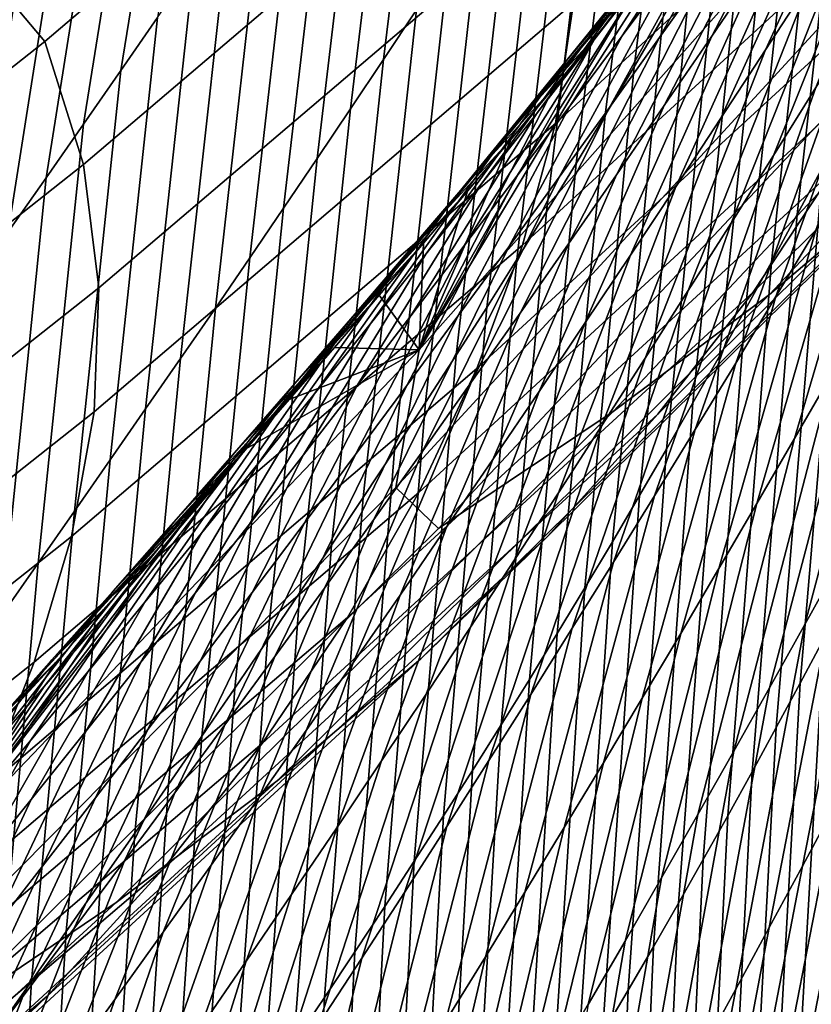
# Model space of a CAD drawing. Header units: metres. Extents: x -240 to 45, y -77 to 27.
# Tile 1056 of 1056: x 37.731 to 38.634, y -15.831 to -14.708. Entities that reach past the tile are written whole.
import ezdxf

# ---------------------------------------------------------------- set-up
doc = ezdxf.new("R2010")
doc.units = ezdxf.units.M
doc.layers.add('solid_102011X2', color=7, linetype='CONTINUOUS')

msp = doc.modelspace()

# ---------------------------------------------------------------- linework, layer by layer
at = {"layer": 'solid_102011X2'}
for points in [[(38.464901, -14.70578, 93.306488), (38.432156, -14.76142, 93.234367), (38.504955, -14.181195, 92.902687), (38.539242, -14.122432, 92.974899)], [(38.183521, -14.696583, 92.23185), (38.146191, -14.753025, 92.15519), (38.20961, -14.232567, 91.775391), (38.248192, -14.173989, 91.852409)], [(38.432156, -14.76142, 93.234367), (38.399124, -14.816803, 93.16185), (38.470417, -14.239605, 92.830048), (38.504955, -14.181195, 92.902687)], [(37.457203, -14.755403, 200.399994), (35.731571, -14.715962, 200.399994), (36.476002, -14.186729, 200.399994), (38.003883, -14.302953, 200.399994)], [(37.846016, -14.765932, 91.073769), (37.927818, -14.261189, 90.695961), (37.970848, -14.198926, 90.774376), (37.888016, -14.705456, 91.151939)], [(38.892792, -14.201637, 182.385284), (38.362961, -14.688393, 182.400665), (38.342278, -14.8262, 178.032974), (38.876896, -14.334879, 178.014847)], [(37.977119, -14.218974, 202.500717), (37.41169, -14.687485, 202.498611), (37.457203, -14.755403, 200.399994), (38.003883, -14.302953, 200.399994)], [(38.146191, -14.753025, 92.15519), (38.108505, -14.809495, 92.078224), (38.170696, -14.291126, 91.698059), (38.20961, -14.232567, 91.775391)], [(38.399124, -14.816803, 93.16185), (38.365784, -14.871943, 93.088913), (38.435616, -14.297676, 92.75695), (38.470417, -14.239605, 92.830048)], [(38.647327, -14.875827, 94.17981), (38.618191, -14.930172, 94.110153), (38.687126, -14.307723, 93.80191), (38.718044, -14.249403, 93.871559)], [(37.8036, -14.826815, 90.995659), (37.884373, -14.323834, 90.61763), (37.927818, -14.261189, 90.695961), (37.846016, -14.765932, 91.073769)], [(37.665115, -14.620955, 199.711182), (37.759563, -14.732849, 195.548981), (38.292568, -14.279152, 195.543152), (38.029503, -14.31568, 199.711136)], [(37.803455, -14.873172, 191.164658), (38.341164, -14.415154, 191.155167), (38.292568, -14.279152, 195.543152), (37.759563, -14.732849, 195.548981)], [(38.108505, -14.809495, 92.078224), (38.070461, -14.866044, 92.000992), (38.131443, -14.349726, 91.620468), (38.170696, -14.291126, 91.698059)], [(38.365784, -14.871943, 93.088913), (38.332127, -14.926852, 93.015549), (38.400532, -14.355422, 92.68338), (38.435616, -14.297676, 92.75695)], [(38.618191, -14.930172, 94.110153), (38.588829, -14.984221, 94.040268), (38.656029, -14.365638, 93.732018), (38.687126, -14.307723, 93.80191)], [(39.281322, -14.316298, 143.042374), (38.745171, -14.886793, 143.078674), (38.586639, -15.021101, 138.709442), (39.127834, -14.44546, 138.670364)], [(37.760773, -14.888109, 90.917618), (37.840519, -14.386867, 90.539391), (37.884373, -14.323834, 90.61763), (37.8036, -14.826815, 90.995659)], [(38.686882, -14.407782, 114.748001), (38.520718, -14.726408, 114.326035), (38.574703, -14.647044, 114.262825), (38.742653, -14.327289, 114.686272)], [(38.735008, -14.408117, 114.072861), (38.582088, -14.742087, 113.64653), (38.63295, -14.663771, 113.581894), (38.787903, -14.328199, 114.009407)], [(38.876896, -14.334879, 178.014847), (38.342278, -14.8262, 178.032974), (38.304577, -14.965179, 173.670074), (38.844097, -14.469255, 173.649368)], [(38.070461, -14.866044, 92.000992), (38.032043, -14.922728, 91.923538), (38.091835, -14.408424, 91.542664), (38.131443, -14.349726, 91.620468)], [(39.195766, -14.349635, 160.541473), (38.659874, -14.879962, 160.568588), (38.567928, -15.018703, 156.208221), (39.108971, -14.483435, 156.178635)], [(38.332127, -14.926852, 93.015549), (38.298141, -14.981542, 92.941727), (38.365158, -14.412852, 92.609306), (38.400532, -14.355422, 92.68338)], [(38.588829, -14.984221, 94.040268), (38.559235, -15.037992, 93.970146), (38.624741, -14.423169, 93.661858), (38.656029, -14.365638, 93.732018)], [(37.717533, -14.949819, 90.839684), (37.796257, -14.450292, 90.461266), (37.840519, -14.386867, 90.539391), (37.760773, -14.888109, 90.917618)], [(38.032043, -14.922728, 91.923538), (37.993244, -14.979599, 91.845901), (38.051861, -14.46728, 91.464676), (38.091835, -14.408424, 91.542664)], [(38.569962, -14.492174, 116.089508), (38.418537, -14.726216, 115.636765), (38.47821, -14.645902, 115.576736), (38.631657, -14.410934, 116.030838)], [(38.596752, -14.484733, 115.456589), (38.461128, -14.72818, 114.994438), (38.517971, -14.648319, 114.932899), (38.655628, -14.403882, 115.396461)], [(38.630848, -14.488119, 114.809685), (38.466454, -14.805632, 114.389183), (38.520718, -14.726408, 114.326035), (38.686882, -14.407782, 114.748001)], [(38.681847, -14.487898, 114.136246), (38.530949, -14.820285, 113.711105), (38.582088, -14.742087, 113.64653), (38.735008, -14.408117, 114.072861)], [(38.341164, -14.415154, 191.155167), (37.803455, -14.873172, 191.164658), (37.821125, -15.013821, 186.78717), (38.363598, -14.551473, 186.774353)], [(38.298141, -14.981542, 92.941727), (38.263809, -15.036028, 92.867432), (38.329475, -14.469986, 92.534721), (38.365158, -14.412852, 92.609306)], [(38.54887, -14.512494, 116.710815), (38.383316, -14.734701, 116.265434), (38.445793, -14.654058, 116.206802), (38.613052, -14.431395, 116.653778)], [(38.559235, -15.037992, 93.970146), (38.529392, -15.091504, 93.899765), (38.593243, -14.480338, 93.591423), (38.624741, -14.423169, 93.661858)], [(38.733833, -14.506786, 113.452423), (38.591251, -14.862591, 113.029861), (38.639484, -14.785321, 112.963585), (38.783863, -14.428122, 113.387589)], [(37.673893, -15.01195, 90.761864), (37.751591, -14.514116, 90.383286), (37.796257, -14.450292, 90.461266), (37.717533, -14.949819, 90.839684)], [(39.127834, -14.44546, 138.670364), (38.586639, -15.021101, 138.709442), (38.408081, -15.154936, 134.339432), (38.954296, -14.574167, 134.29747)], [(37.993244, -14.979599, 91.845901), (37.954056, -15.036713, 91.76812), (38.011505, -14.526353, 91.386566), (38.051861, -14.46728, 91.464676)], [(38.16008, -15.241544, 125.582878), (38.186733, -15.084406, 121.185814), (38.735882, -14.465668, 121.135925), (38.701641, -14.653172, 125.53624)], [(38.735882, -14.465668, 121.135925), (38.186733, -15.084406, 121.185814), (38.43787, -14.666451, 117.554581), (38.485569, -14.607543, 117.466934)], [(38.263809, -15.036028, 92.867432), (38.22913, -15.090353, 92.792694), (38.293476, -14.526869, 92.459648), (38.329475, -14.469986, 92.534721)], [(38.844097, -14.469255, 173.649368), (38.304577, -14.965179, 173.670074), (38.25251, -15.105565, 169.310715), (38.79707, -14.60499, 169.287537)], [(38.520222, -14.561519, 117.332069), (38.354813, -14.754501, 116.881966), (38.41975, -14.674049, 116.824905), (38.587269, -14.480256, 117.276688)], [(38.537613, -14.565407, 115.516678), (38.404007, -14.807879, 115.055939), (38.461128, -14.72818, 114.994438), (38.596752, -14.484733, 115.456589)], [(38.574543, -14.568298, 114.871315), (38.411903, -14.884711, 114.452293), (38.466454, -14.805632, 114.389183), (38.630848, -14.488119, 114.809685)], [(39.108971, -14.483435, 156.178635), (38.567928, -15.018703, 156.208221), (38.459259, -15.157948, 151.845856), (39.005501, -14.617721, 151.813675)], [(38.62841, -14.56754, 114.199562), (38.479527, -14.898363, 113.77562), (38.530949, -14.820285, 113.711105), (38.681847, -14.487898, 114.136246)], [(38.529392, -15.091504, 93.899765), (38.499287, -15.144778, 93.829102), (38.561523, -14.537165, 93.520683), (38.593243, -14.480338, 93.591423)], [(38.508007, -14.573215, 116.148163), (38.358597, -14.806349, 115.696777), (38.418537, -14.726216, 115.636765), (38.569962, -14.492174, 116.089508)], [(38.683529, -14.585337, 113.517197), (38.542732, -14.939762, 113.096077), (38.591251, -14.862591, 113.029861), (38.733833, -14.506786, 113.452423)], [(37.629852, -15.074507, 90.684181), (37.70652, -14.578348, 90.305466), (37.751591, -14.514116, 90.383286), (37.673893, -15.01195, 90.761864)], [(38.484436, -14.59338, 116.76786), (38.320572, -14.815142, 116.324059), (38.383316, -14.734701, 116.265434), (38.54887, -14.512494, 116.710815)], [(37.954056, -15.036713, 91.76812), (37.914463, -15.094123, 91.690247), (37.970757, -14.5857, 91.308372), (38.011505, -14.526353, 91.386566)], [(38.22913, -15.090353, 92.792694), (38.194096, -15.144569, 92.717529), (38.257156, -14.583559, 92.384117), (38.293476, -14.526869, 92.459648)], [(38.499287, -15.144778, 93.829102), (38.46891, -15.197832, 93.758156), (38.529572, -14.593669, 93.449631), (38.561523, -14.537165, 93.520683)], [(38.363598, -14.551473, 186.774353), (37.821125, -15.013821, 186.78717), (37.815643, -15.15509, 182.41655), (38.362961, -14.688393, 182.400665)], [(38.735088, -14.630497, 112.830826), (38.594036, -15.02366, 112.42672), (38.639641, -14.947745, 112.358902), (38.782471, -14.552945, 112.764328)], [(38.453056, -14.642388, 117.38784), (38.289619, -14.834735, 116.939041), (38.354813, -14.754501, 116.881966), (38.520222, -14.561519, 117.332069)], [(38.47821, -14.645902, 115.576736), (38.346611, -14.887417, 115.117401), (38.404007, -14.807879, 115.055939), (38.537613, -14.565407, 115.516678)], [(38.517971, -14.648319, 114.932899), (38.357075, -14.963649, 114.51535), (38.411903, -14.884711, 114.452293), (38.574543, -14.568298, 114.871315)], [(38.574703, -14.647044, 114.262825), (38.427814, -14.976319, 113.84008), (38.479527, -14.898363, 113.77562), (38.62841, -14.56754, 114.199562)], [(38.954296, -14.574167, 134.29747), (38.408081, -15.154936, 134.339432), (38.208668, -15.288058, 129.968796), (38.759853, -14.702188, 129.92392)], [(38.445793, -14.654058, 116.206802), (38.298378, -14.886297, 115.756767), (38.358597, -14.806349, 115.696777), (38.508007, -14.573215, 116.148163)], [(37.914463, -15.094123, 91.690247), (37.874458, -15.151884, 91.612312), (37.929596, -14.645384, 91.230148), (37.970757, -14.5857, 91.308372)], [(38.194096, -15.144569, 92.717529), (38.158703, -15.198728, 92.641991), (38.220505, -14.640112, 92.308174), (38.257156, -14.583559, 92.384117)], [(38.63295, -14.663771, 113.581894), (38.493923, -15.016834, 113.162224), (38.542732, -14.939762, 113.096077), (38.683529, -14.585337, 113.517197)], [(38.41975, -14.674049, 116.824905), (38.257561, -14.895379, 116.382683), (38.320572, -14.815142, 116.324059), (38.484436, -14.59338, 116.76786)], [(38.46891, -15.197832, 93.758156), (38.438244, -15.250681, 93.686897), (38.497368, -14.649868, 93.378235), (38.529572, -14.593669, 93.449631)], [(38.79707, -14.60499, 169.287537), (38.25251, -15.105565, 169.310715), (38.186241, -15.247242, 164.95343), (38.735958, -14.741975, 164.927811)], [(38.453056, -14.642388, 117.38784), (38.485569, -14.607543, 117.466934), (38.43787, -14.666451, 117.554581), (38.385651, -14.723025, 117.443634)], [(37.665115, -14.620955, 199.711182), (37.293224, -14.916812, 199.711243), (37.210266, -15.16643, 195.554993), (37.759563, -14.732849, 195.548981)], [(39.005501, -14.617721, 151.813675), (38.459259, -15.157948, 151.845856), (38.333038, -15.29745, 147.481766), (38.88451, -14.752254, 147.446884)], [(38.687428, -14.707957, 112.89724), (38.548138, -15.099501, 112.494461), (38.594036, -15.02366, 112.42672), (38.735088, -14.630497, 112.830826)], [(37.874458, -15.151884, 91.612312), (37.83403, -15.21005, 91.534363), (37.888016, -14.705456, 91.151939), (37.929596, -14.645384, 91.230148)], [(38.158703, -15.198728, 92.641991), (38.122948, -15.252876, 92.566101), (38.183521, -14.696583, 92.23185), (38.220505, -14.640112, 92.308174)], [(38.385651, -14.723025, 117.443634), (38.224167, -14.914748, 116.996132), (38.289619, -14.834735, 116.939041), (38.453056, -14.642388, 117.38784)], [(38.418537, -14.726216, 115.636765), (38.288933, -14.966789, 115.178841), (38.346611, -14.887417, 115.117401), (38.47821, -14.645902, 115.576736)], [(38.520718, -14.726408, 114.326035), (38.375816, -15.054153, 113.904488), (38.427814, -14.976319, 113.84008), (38.574703, -14.647044, 114.262825)], [(38.208668, -15.288058, 129.968796), (38.16008, -15.241544, 125.582878), (38.701641, -14.653172, 125.53624), (38.759853, -14.702188, 129.92392)], [(38.383316, -14.734701, 116.265434), (38.237888, -14.966061, 115.816742), (38.298378, -14.886297, 115.756767), (38.445793, -14.654058, 116.206802)], [(38.461128, -14.72818, 114.994438), (38.301956, -15.04244, 114.578369), (38.357075, -14.963649, 114.51535), (38.517971, -14.648319, 114.932899)], [(38.438244, -15.250681, 93.686897), (38.407284, -15.303341, 93.615318), (38.464901, -14.70578, 93.306488), (38.497368, -14.649868, 93.378235)], [(38.186733, -15.084406, 121.185814), (38.389652, -14.725492, 117.642197), (38.43787, -14.666451, 117.554581)], [(38.385651, -14.723025, 117.443634), (38.43787, -14.666451, 117.554581), (38.389652, -14.725492, 117.642197), (38.317997, -14.803427, 117.499466)], [(38.582088, -14.742087, 113.64653), (38.444817, -15.093807, 113.22831), (38.493923, -15.016834, 113.162224), (38.63295, -14.663771, 113.581894)], [(38.354813, -14.754501, 116.881966), (38.194283, -14.97541, 116.441315), (38.257561, -14.895379, 116.382683), (38.41975, -14.674049, 116.824905)], [(38.362961, -14.688393, 182.400665), (37.815643, -15.15509, 182.41655), (37.79002, -15.297276, 178.051682), (38.342278, -14.8262, 178.032974)], [(38.122948, -15.252876, 92.566101), (38.086826, -15.307066, 92.489891), (38.146191, -14.753025, 92.15519), (38.183521, -14.696583, 92.23185)], [(37.83403, -15.21005, 91.534363), (37.793179, -15.268645, 91.456429), (37.846016, -14.765932, 91.073769), (37.888016, -14.705456, 91.151939)], [(38.407284, -15.303341, 93.615318), (38.376007, -15.355828, 93.543388), (38.432156, -14.76142, 93.234367), (38.464901, -14.70578, 93.306488)], [(38.639484, -14.785321, 112.963585), (38.501938, -15.175265, 112.562141), (38.548138, -15.099501, 112.494461), (38.687428, -14.707957, 112.89724)], [(38.317997, -14.803427, 117.499466), (38.158455, -14.99454, 117.053253), (38.224167, -14.914748, 116.996132), (38.385651, -14.723025, 117.443634)], [(38.186733, -15.084406, 121.185814), (38.340931, -14.784647, 117.729752), (38.389652, -14.725492, 117.642197)], [(38.250095, -14.883594, 117.555336), (38.317997, -14.803427, 117.499466), (38.389652, -14.725492, 117.642197), (38.340931, -14.784647, 117.729752)], [(38.729977, -14.795699, 112.223061), (38.615322, -15.185727, 111.80233), (38.658077, -15.111588, 111.733192), (38.774708, -14.719573, 112.155014)], [(37.24931, -15.310883, 191.174423), (37.803455, -14.873172, 191.164658), (37.759563, -14.732849, 195.548981), (37.210266, -15.16643, 195.554993)], [(38.320572, -14.815142, 116.324059), (38.177116, -15.045637, 115.876709), (38.237888, -14.966061, 115.816742), (38.383316, -14.734701, 116.265434)], [(38.358597, -14.806349, 115.696777), (38.230972, -15.045996, 115.24025), (38.288933, -14.966789, 115.178841), (38.418537, -14.726216, 115.636765)], [(38.404007, -14.807879, 115.055939), (38.246548, -15.121086, 114.64135), (38.301956, -15.04244, 114.578369), (38.461128, -14.72818, 114.994438)], [(38.466454, -14.805632, 114.389183), (38.323524, -15.131863, 113.968849), (38.375816, -15.054153, 113.904488), (38.520718, -14.726408, 114.326035)], [(38.735958, -14.741975, 164.927811), (38.186241, -15.247242, 164.95343), (38.1049, -15.389956, 160.596664), (38.659874, -14.879962, 160.568588)], [(38.530949, -14.820285, 113.711105), (38.39542, -15.170678, 113.29435), (38.444817, -15.093807, 113.22831), (38.582088, -14.742087, 113.64653)], [(38.086826, -15.307066, 92.489891), (38.050327, -15.361345, 92.413399), (38.108505, -14.809495, 92.078224), (38.146191, -14.753025, 92.15519)], [(38.289619, -14.834735, 116.939041), (38.13073, -15.055236, 116.499954), (38.194283, -14.97541, 116.441315), (38.354813, -14.754501, 116.881966)], [(38.88451, -14.752254, 147.446884), (38.333038, -15.29745, 147.481766), (38.188454, -15.43696, 143.116364), (38.745171, -14.886793, 143.078674)], [(37.793179, -15.268645, 91.456429), (37.751907, -15.327671, 91.378532), (37.8036, -14.826815, 90.995659), (37.846016, -14.765932, 91.073769)], [(38.376007, -15.355828, 93.543388), (38.34441, -15.408156, 93.471107), (38.399124, -14.816803, 93.16185), (38.432156, -14.76142, 93.234367)], [(38.648663, -15.414083, 94.602264), (38.621647, -15.464828, 94.533081), (38.676254, -14.821172, 94.249252), (38.704983, -14.766201, 94.318512)], [(38.181938, -14.963525, 117.611244), (38.250095, -14.883594, 117.555336), (38.340931, -14.784647, 117.729752), (38.291702, -14.843906, 117.817253)], [(38.186733, -15.084406, 121.185814), (38.291702, -14.843906, 117.817253), (38.340931, -14.784647, 117.729752)], [(38.591251, -14.862591, 113.029861), (38.455441, -15.250952, 112.629761), (38.501938, -15.175265, 112.562141), (38.639484, -14.785321, 112.963585)], [(38.250095, -14.883594, 117.555336), (38.092476, -15.074109, 117.110405), (38.158455, -14.99454, 117.053253), (38.317997, -14.803427, 117.499466)], [(38.684956, -14.871758, 112.291023), (38.572269, -15.25982, 111.871391), (38.615322, -15.185727, 111.80233), (38.729977, -14.795699, 112.223061)], [(38.050327, -15.361345, 92.413399), (38.013451, -15.415763, 92.336662), (38.070461, -14.866044, 92.000992), (38.108505, -14.809495, 92.078224)], [(38.257561, -14.895379, 116.382683), (38.116066, -15.125025, 115.936668), (38.177116, -15.045637, 115.876709), (38.320572, -14.815142, 116.324059)], [(38.298378, -14.886297, 115.756767), (38.172726, -15.125034, 115.301636), (38.230972, -15.045996, 115.24025), (38.358597, -14.806349, 115.696777)], [(38.346611, -14.887417, 115.117401), (38.190849, -15.199585, 114.704292), (38.246548, -15.121086, 114.64135), (38.404007, -14.807879, 115.055939)], [(38.411903, -14.884711, 114.452293), (38.270939, -15.209447, 114.033157), (38.323524, -15.131863, 113.968849), (38.466454, -14.805632, 114.389183)], [(37.751907, -15.327671, 91.378532), (37.710217, -15.387132, 91.300682), (37.760773, -14.888109, 90.917618), (37.8036, -14.826815, 90.995659)], [(38.342278, -14.8262, 178.032974), (37.79002, -15.297276, 178.051682), (37.747253, -15.440668, 173.691452), (38.304577, -14.965179, 173.670074)], [(38.34441, -15.408156, 93.471107), (38.312477, -15.460337, 93.398453), (38.365784, -14.871943, 93.088913), (38.399124, -14.816803, 93.16185)], [(38.479527, -14.898363, 113.77562), (38.345722, -15.247446, 113.360329), (38.39542, -15.170678, 113.29435), (38.530949, -14.820285, 113.711105)], [(38.621647, -15.464828, 94.533081), (38.594391, -15.515368, 94.46373), (38.647327, -14.875827, 94.17981), (38.676254, -14.821172, 94.249252)], [(38.224167, -14.914748, 116.996132), (38.066898, -15.134852, 116.558609), (38.13073, -15.055236, 116.499954), (38.289619, -14.834735, 116.939041)], [(38.113529, -15.043223, 117.667175), (38.181938, -14.963525, 117.611244), (38.291702, -14.843906, 117.817253), (38.241982, -14.903254, 117.904686)], [(38.186733, -15.084406, 121.185814), (38.241982, -14.903254, 117.904686), (38.291702, -14.843906, 117.817253)], [(38.013451, -15.415763, 92.336662), (37.976185, -15.470367, 92.259712), (38.032043, -14.922728, 91.923538), (38.070461, -14.866044, 92.000992)], [(38.542732, -14.939762, 113.096077), (38.408638, -15.326559, 112.697319), (38.455441, -15.250952, 112.629761), (38.591251, -14.862591, 113.029861)], [(38.639641, -14.947745, 112.358902), (38.528915, -15.333862, 111.940384), (38.572269, -15.25982, 111.871391), (38.684956, -14.871758, 112.291023)], [(37.803455, -14.873172, 191.164658), (37.24931, -15.310883, 191.174423), (37.26207, -15.45567, 186.800385), (37.821125, -15.013821, 186.78717)], [(38.659874, -14.879962, 160.568588), (38.1049, -15.389956, 160.596664), (38.007626, -15.533447, 156.238861), (38.567928, -15.018703, 156.208221)], [(38.312477, -15.460337, 93.398453), (38.280197, -15.512383, 93.325394), (38.332127, -14.926852, 93.015549), (38.365784, -14.871943, 93.088913)], [(38.594391, -15.515368, 94.46373), (38.566887, -15.565709, 94.39418), (38.618191, -14.930172, 94.110153), (38.647327, -14.875827, 94.17981)], [(37.710217, -15.387132, 91.300682), (37.668118, -15.44703, 91.222908), (37.717533, -14.949819, 90.839684), (37.760773, -14.888109, 90.917618)], [(38.745171, -14.886793, 143.078674), (38.188454, -15.43696, 143.116364), (38.024685, -15.576229, 138.750031), (38.586639, -15.021101, 138.709442)], [(38.181938, -14.963525, 117.611244), (38.026237, -15.153455, 117.167587), (38.092476, -15.074109, 117.110405), (38.250095, -14.883594, 117.555336)], [(38.237888, -14.966061, 115.816742), (38.114189, -15.203902, 115.362999), (38.172726, -15.125034, 115.301636), (38.298378, -14.886297, 115.756767)], [(38.288933, -14.966789, 115.178841), (38.134853, -15.277933, 114.767204), (38.190849, -15.199585, 114.704292), (38.346611, -14.887417, 115.117401)], [(38.357075, -14.963649, 114.51535), (38.21806, -15.286905, 114.097427), (38.270939, -15.209447, 114.033157), (38.411903, -14.884711, 114.452293)], [(38.742699, -14.963173, 111.594681), (38.627014, -15.397803, 111.201782), (38.667149, -15.325468, 111.131195), (38.784569, -14.888904, 111.525291)], [(38.044861, -15.122689, 117.723137), (38.113529, -15.043223, 117.667175), (38.241982, -14.903254, 117.904686), (38.191769, -14.962675, 117.992027)], [(38.194283, -14.97541, 116.441315), (38.054729, -15.204222, 115.996628), (38.116066, -15.125025, 115.936668), (38.257561, -14.895379, 116.382683)], [(38.186733, -15.084406, 121.185814), (38.191769, -14.962675, 117.992027), (38.241982, -14.903254, 117.904686)], [(38.427814, -14.976319, 113.84008), (38.295723, -15.32411, 113.426254), (38.345722, -15.247446, 113.360329), (38.479527, -14.898363, 113.77562)], [(38.158455, -14.99454, 117.053253), (38.002792, -15.21426, 116.617287), (38.066898, -15.134852, 116.558609), (38.224167, -14.914748, 116.996132)], [(37.976185, -15.470367, 92.259712), (37.938522, -15.525208, 92.182579), (37.993244, -14.979599, 91.845901), (38.032043, -14.922728, 91.923538)], [(38.280197, -15.512383, 93.325394), (38.247559, -15.564306, 93.25193), (38.298141, -14.981542, 92.941727), (38.332127, -14.926852, 93.015549)], [(38.566887, -15.565709, 94.39418), (38.539127, -15.615861, 94.324417), (38.588829, -14.984221, 94.040268), (38.618191, -14.930172, 94.110153)], [(38.493923, -15.016834, 113.162224), (38.36153, -15.402086, 112.764832), (38.408638, -15.326559, 112.697319), (38.542732, -14.939762, 113.096077)], [(38.594036, -15.02366, 112.42672), (38.485256, -15.407853, 112.009308), (38.528915, -15.333862, 111.940384), (38.639641, -14.947745, 112.358902)], [(38.304577, -14.965179, 173.670074), (37.747253, -15.440668, 173.691452), (37.689983, -15.585511, 169.334656), (38.25251, -15.105565, 169.310715)], [(38.113529, -15.043223, 117.667175), (37.959724, -15.232578, 117.2248), (38.026237, -15.153455, 117.167587), (38.181938, -14.963525, 117.611244)], [(37.975929, -15.201923, 117.779121), (38.044861, -15.122689, 117.723137), (38.191769, -14.962675, 117.992027), (38.141075, -15.022158, 118.079277)], [(38.177116, -15.045637, 115.876709), (38.055363, -15.282599, 115.424355), (38.114189, -15.203902, 115.362999), (38.237888, -14.966061, 115.816742)], [(38.230972, -15.045996, 115.24025), (38.078564, -15.35613, 114.830093), (38.134853, -15.277933, 114.767204), (38.288933, -14.966789, 115.178841)], [(38.186733, -15.084406, 121.185814), (38.141075, -15.022158, 118.079277), (38.191769, -14.962675, 117.992027)], [(38.301956, -15.04244, 114.578369), (38.164883, -15.364234, 114.161659), (38.21806, -15.286905, 114.097427), (38.357075, -14.963649, 114.51535)], [(38.700535, -15.037402, 111.663979), (38.586575, -15.470119, 111.272293), (38.627014, -15.397803, 111.201782), (38.742699, -14.963173, 111.594681)], [(37.938522, -15.525208, 92.182579), (37.900463, -15.580333, 92.105309), (37.954056, -15.036713, 91.76812), (37.993244, -14.979599, 91.845901)], [(38.13073, -15.055236, 116.499954), (37.993107, -15.283227, 116.056595), (38.054729, -15.204222, 115.996628), (38.194283, -14.97541, 116.441315)], [(38.247559, -15.564306, 93.25193), (38.214546, -15.616121, 93.17804), (38.263809, -15.036028, 92.867432), (38.298141, -14.981542, 92.941727)], [(38.375816, -15.054153, 113.904488), (38.245422, -15.400667, 113.492134), (38.295723, -15.32411, 113.426254), (38.427814, -14.976319, 113.84008)], [(38.092476, -15.074109, 117.110405), (37.938408, -15.293456, 116.675987), (38.002792, -15.21426, 116.617287), (38.158455, -14.99454, 117.053253)], [(38.539127, -15.615861, 94.324417), (38.511097, -15.665844, 94.25444), (38.559235, -15.037992, 93.970146), (38.588829, -14.984221, 94.040268)], [(37.821125, -15.013821, 186.78717), (37.26207, -15.45567, 186.800385), (37.251598, -15.601096, 182.432907), (37.815643, -15.15509, 182.41655)], [(38.444817, -15.093807, 113.22831), (38.314117, -15.47753, 112.832283), (38.36153, -15.402086, 112.764832), (38.493923, -15.016834, 113.162224)], [(38.586639, -15.021101, 138.709442), (38.024685, -15.576229, 138.750031), (37.840919, -15.715011, 134.382996), (38.408081, -15.154936, 134.339432)], [(38.567928, -15.018703, 156.208221), (38.007626, -15.533447, 156.238861), (37.89357, -15.677463, 151.879181), (38.459259, -15.157948, 151.845856)], [(37.906731, -15.280927, 117.835136), (37.975929, -15.201923, 117.779121), (38.141075, -15.022158, 118.079277), (38.089901, -15.081688, 118.16642)], [(38.186733, -15.084406, 121.185814), (38.089901, -15.081688, 118.16642), (38.141075, -15.022158, 118.079277)], [(38.548138, -15.099501, 112.494461), (38.441288, -15.481791, 112.078171), (38.485256, -15.407853, 112.009308), (38.594036, -15.02366, 112.42672)], [(37.900463, -15.580333, 92.105309), (37.861988, -15.635791, 92.027931), (37.914463, -15.094123, 91.690247), (37.954056, -15.036713, 91.76812)], [(38.214546, -15.616121, 93.17804), (38.181164, -15.667866, 93.103737), (38.22913, -15.090353, 92.792694), (38.263809, -15.036028, 92.867432)], [(38.511097, -15.665844, 94.25444), (38.482784, -15.715673, 94.184219), (38.529392, -15.091504, 93.899765), (38.559235, -15.037992, 93.970146)], [(38.658077, -15.111588, 111.733192), (38.54583, -15.542412, 111.342728), (38.586575, -15.470119, 111.272293), (38.700535, -15.037402, 111.663979)], [(38.044861, -15.122689, 117.723137), (37.892944, -15.311481, 117.282036), (37.959724, -15.232578, 117.2248), (38.113529, -15.043223, 117.667175)], [(38.116066, -15.125025, 115.936668), (37.996243, -15.361123, 115.485695), (38.055363, -15.282599, 115.424355), (38.177116, -15.045637, 115.876709)], [(38.172726, -15.125034, 115.301636), (38.021969, -15.434173, 114.89296), (38.078564, -15.35613, 114.830093), (38.230972, -15.045996, 115.24025)], [(38.246548, -15.121086, 114.64135), (38.111401, -15.441434, 114.225853), (38.164883, -15.364234, 114.161659), (38.301956, -15.04244, 114.578369)], [(38.066898, -15.134852, 116.558609), (37.931198, -15.362039, 116.11657), (37.993107, -15.283227, 116.056595), (38.13073, -15.055236, 116.499954)], [(38.323524, -15.131863, 113.968849), (38.194817, -15.477117, 113.557968), (38.245422, -15.400667, 113.492134), (38.375816, -15.054153, 113.904488)], [(37.59758, -15.809709, 125.631317), (37.61499, -15.682106, 121.237762), (38.186733, -15.084406, 121.185814), (38.16008, -15.241544, 125.582878)], [(38.186733, -15.084406, 121.185814), (37.61499, -15.682106, 121.237762), (37.986103, -15.200892, 118.340408), (37.989437, -15.197096, 118.334877)], [(37.837257, -15.3597, 117.891159), (37.906731, -15.280927, 117.835136), (38.089901, -15.081688, 118.16642), (38.038258, -15.141253, 118.253448)], [(38.026237, -15.153455, 117.167587), (37.873741, -15.372439, 116.734711), (37.938408, -15.293456, 116.675987), (38.092476, -15.074109, 117.110405)], [(38.186733, -15.084406, 121.185814), (37.989437, -15.197096, 118.334877), (38.038258, -15.141253, 118.253448)], [(38.186733, -15.084406, 121.185814), (38.038258, -15.141253, 118.253448), (38.089901, -15.081688, 118.16642)], [(37.861988, -15.635791, 92.027931), (37.823101, -15.691634, 91.950485), (37.874458, -15.151884, 91.612312), (37.914463, -15.094123, 91.690247)], [(38.181164, -15.667866, 93.103737), (38.1474, -15.719585, 93.02906), (38.194096, -15.144569, 92.717529), (38.22913, -15.090353, 92.792694)], [(38.39542, -15.170678, 113.29435), (38.266396, -15.55289, 112.899689), (38.314117, -15.47753, 112.832283), (38.444817, -15.093807, 113.22831)], [(38.482784, -15.715673, 94.184219), (38.454182, -15.765369, 94.113754), (38.499287, -15.144778, 93.829102), (38.529392, -15.091504, 93.899765)], [(38.25251, -15.105565, 169.310715), (37.689983, -15.585511, 169.334656), (37.618385, -15.731687, 164.979889), (38.186241, -15.247242, 164.95343)], [(38.501938, -15.175265, 112.562141), (38.397015, -15.555671, 112.14698), (38.441288, -15.481791, 112.078171), (38.548138, -15.099501, 112.494461)], [(38.615322, -15.185727, 111.80233), (38.504772, -15.61468, 111.413101), (38.54583, -15.542412, 111.342728), (38.658077, -15.111588, 111.733192)], [(37.975929, -15.201923, 117.779121), (37.825886, -15.390162, 117.339287), (37.892944, -15.311481, 117.282036), (38.044861, -15.122689, 117.723137)], [(38.054729, -15.204222, 115.996628), (37.936825, -15.439472, 115.547035), (37.996243, -15.361123, 115.485695), (38.116066, -15.125025, 115.936668)], [(38.114189, -15.203902, 115.362999), (37.965073, -15.512061, 114.955803), (38.021969, -15.434173, 114.89296), (38.172726, -15.125034, 115.301636)], [(38.190849, -15.199585, 114.704292), (38.057621, -15.518503, 114.290016), (38.111401, -15.441434, 114.225853), (38.246548, -15.121086, 114.64135)], [(37.837257, -15.3597, 117.891159), (38.038258, -15.141253, 118.253448), (37.989437, -15.197096, 118.334877)], [(38.002792, -15.21426, 116.617287), (37.868996, -15.440656, 116.176552), (37.931198, -15.362039, 116.11657), (38.066898, -15.134852, 116.558609)], [(38.270939, -15.209447, 114.033157), (38.143902, -15.553457, 113.623756), (38.194817, -15.477117, 113.557968), (38.323524, -15.131863, 113.968849)], [(37.823101, -15.691634, 91.950485), (37.783787, -15.747909, 91.873016), (37.83403, -15.21005, 91.534363), (37.874458, -15.151884, 91.612312)], [(38.1474, -15.719585, 93.02906), (38.113258, -15.771326, 92.954033), (38.158703, -15.198728, 92.641991), (38.194096, -15.144569, 92.717529)], [(38.454182, -15.765369, 94.113754), (38.425278, -15.814946, 94.043022), (38.46891, -15.197832, 93.758156), (38.499287, -15.144778, 93.829102)], [(37.815643, -15.15509, 182.41655), (37.251598, -15.601096, 182.432907), (37.220879, -15.747463, 178.070969), (37.79002, -15.297276, 178.051682)], [(38.408081, -15.154936, 134.339432), (37.840919, -15.715011, 134.382996), (37.636341, -15.853054, 130.015411), (38.208668, -15.288058, 129.968796)], [(38.459259, -15.157948, 151.845856), (37.89357, -15.677463, 151.879181), (37.761932, -15.821743, 147.517899), (38.333038, -15.29745, 147.481766)], [(37.959724, -15.232578, 117.2248), (37.808784, -15.451211, 116.793457), (37.873741, -15.372439, 116.734711), (38.026237, -15.153455, 117.167587)], [(38.345722, -15.247446, 113.360329), (38.218361, -15.628164, 112.967041), (38.266396, -15.55289, 112.899689), (38.39542, -15.170678, 113.29435)], [(38.455441, -15.250952, 112.629761), (38.352428, -15.629493, 112.215736), (38.397015, -15.555671, 112.14698), (38.501938, -15.175265, 112.562141)], [(38.572269, -15.25982, 111.871391), (38.463406, -15.686921, 111.483406), (38.504772, -15.61468, 111.413101), (38.615322, -15.185727, 111.80233)], [(38.706978, -15.253116, 111.060532), (38.624256, -15.673423, 110.642509), (38.661858, -15.603283, 110.570747), (38.746506, -15.180749, 110.989777)], [(37.917824, -15.275996, 118.389709), (37.767513, -15.438244, 117.947205), (37.837257, -15.3597, 117.891159), (37.989437, -15.197096, 118.334877)], [(37.917824, -15.275996, 118.389709), (37.989437, -15.197096, 118.334877), (37.986103, -15.200892, 118.340408)], [(37.61499, -15.682106, 121.237762), (37.933323, -15.260725, 118.427437), (37.986103, -15.200892, 118.340408)], [(37.906731, -15.280927, 117.835136), (37.758545, -15.468624, 117.396568), (37.825886, -15.390162, 117.339287), (37.975929, -15.201923, 117.779121)], [(37.993107, -15.283227, 116.056595), (37.87711, -15.517644, 115.608368), (37.936825, -15.439472, 115.547035), (38.054729, -15.204222, 115.996628)], [(38.055363, -15.282599, 115.424355), (37.907871, -15.589791, 115.018631), (37.965073, -15.512061, 114.955803), (38.114189, -15.203902, 115.362999)], [(37.917824, -15.275996, 118.389709), (37.986103, -15.200892, 118.340408), (37.933323, -15.260725, 118.427437)], [(38.134853, -15.277933, 114.767204), (38.003529, -15.595439, 114.354141), (38.057621, -15.518503, 114.290016), (38.190849, -15.199585, 114.704292)], [(38.113258, -15.771326, 92.954033), (38.078735, -15.823133, 92.878677), (38.122948, -15.252876, 92.566101), (38.158703, -15.198728, 92.641991)], [(38.425278, -15.814946, 94.043022), (38.396057, -15.86442, 93.972008), (38.438244, -15.250681, 93.686897), (38.46891, -15.197832, 93.758156)], [(37.783787, -15.747909, 91.873016), (37.744045, -15.804636, 91.79554), (37.793179, -15.268645, 91.456429), (37.83403, -15.21005, 91.534363)], [(37.938408, -15.293456, 116.675987), (37.806499, -15.519075, 116.236557), (37.868996, -15.440656, 116.176552), (38.002792, -15.21426, 116.617287)], [(38.21806, -15.286905, 114.097427), (38.092678, -15.629687, 113.689507), (38.143902, -15.553457, 113.623756), (38.270939, -15.209447, 114.033157)], [(37.636341, -15.853054, 130.015411), (37.59758, -15.809709, 125.631317), (38.16008, -15.241544, 125.582878), (38.208668, -15.288058, 129.968796)], [(37.892944, -15.311481, 117.282036), (37.743542, -15.529771, 116.852234), (37.808784, -15.451211, 116.793457), (37.959724, -15.232578, 117.2248)], [(38.186241, -15.247242, 164.95343), (37.618385, -15.731687, 164.979889), (37.53162, -15.878931, 160.625671), (38.1049, -15.389956, 160.596664)], [(38.078735, -15.823133, 92.878677), (38.043823, -15.875048, 92.80304), (38.086826, -15.307066, 92.489891), (38.122948, -15.252876, 92.566101)], [(38.295723, -15.32411, 113.426254), (38.170013, -15.703351, 113.034348), (38.218361, -15.628164, 112.967041), (38.345722, -15.247446, 113.360329)], [(38.408638, -15.326559, 112.697319), (38.307529, -15.703255, 112.284447), (38.352428, -15.629493, 112.215736), (38.455441, -15.250952, 112.629761)], [(38.396057, -15.86442, 93.972008), (38.366512, -15.913805, 93.900703), (38.407284, -15.303341, 93.615318), (38.438244, -15.250681, 93.686897)], [(38.667149, -15.325468, 111.131195), (38.586346, -15.74357, 110.714195), (38.624256, -15.673423, 110.642509), (38.706978, -15.253116, 111.060532)], [(37.61499, -15.682106, 121.237762), (37.879936, -15.320722, 118.514503), (37.933323, -15.260725, 118.427437)], [(37.917824, -15.275996, 118.389709), (37.933323, -15.260725, 118.427437), (37.879936, -15.320722, 118.514503), (37.845959, -15.354682, 118.444496)], [(38.528915, -15.333862, 111.940384), (38.421722, -15.759132, 111.55365), (38.463406, -15.686921, 111.483406), (38.572269, -15.25982, 111.871391)], [(37.845959, -15.354682, 118.444496), (37.697487, -15.51656, 118.003258), (37.767513, -15.438244, 117.947205), (37.917824, -15.275996, 118.389709)], [(37.744045, -15.804636, 91.79554), (37.703884, -15.861818, 91.718079), (37.751907, -15.327671, 91.378532), (37.793179, -15.268645, 91.456429)], [(37.837257, -15.3597, 117.891159), (37.690922, -15.546867, 117.453857), (37.758545, -15.468624, 117.396568), (37.906731, -15.280927, 117.835136)], [(37.931198, -15.362039, 116.11657), (37.817093, -15.595638, 115.669708), (37.87711, -15.517644, 115.608368), (37.993107, -15.283227, 116.056595)], [(37.996243, -15.361123, 115.485695), (37.850357, -15.667363, 115.081451), (37.907871, -15.589791, 115.018631), (38.055363, -15.282599, 115.424355)], [(38.078564, -15.35613, 114.830093), (37.949131, -15.672239, 114.418243), (38.003529, -15.595439, 114.354141), (38.134853, -15.277933, 114.767204)], [(38.164883, -15.364234, 114.161659), (38.041142, -15.705806, 113.755219), (38.092678, -15.629687, 113.689507), (38.21806, -15.286905, 114.097427)], [(37.79002, -15.297276, 178.051682), (37.220879, -15.747463, 178.070969), (37.172894, -15.895074, 173.713486), (37.747253, -15.440668, 173.691452)], [(38.333038, -15.29745, 147.481766), (37.761932, -15.821743, 147.517899), (37.611919, -15.966032, 143.155411), (38.188454, -15.43696, 143.116364)], [(37.873741, -15.372439, 116.734711), (37.743706, -15.597297, 116.296577), (37.806499, -15.519075, 116.236557), (37.938408, -15.293456, 116.675987)], [(38.043823, -15.875048, 92.80304), (38.008522, -15.927115, 92.727127), (38.050327, -15.361345, 92.413399), (38.086826, -15.307066, 92.489891)], [(38.366512, -15.913805, 93.900703), (38.336632, -15.963116, 93.829086), (38.376007, -15.355828, 93.543388), (38.407284, -15.303341, 93.615318)], [(37.61499, -15.682106, 121.237762), (37.825966, -15.380847, 118.601585), (37.879936, -15.320722, 118.514503)], [(37.825886, -15.390162, 117.339287), (37.678009, -15.608121, 116.911026), (37.743542, -15.529771, 116.852234), (37.892944, -15.311481, 117.282036)], [(37.845959, -15.354682, 118.444496), (37.879936, -15.320722, 118.514503), (37.825966, -15.380847, 118.601585), (37.773819, -15.43313, 118.499306)], [(37.703884, -15.861818, 91.718079), (37.663307, -15.919456, 91.640648), (37.710217, -15.387132, 91.300682), (37.751907, -15.327671, 91.378532)], [(38.245422, -15.400667, 113.492134), (38.121346, -15.778449, 113.101616), (38.170013, -15.703351, 113.034348), (38.295723, -15.32411, 113.426254)], [(38.36153, -15.402086, 112.764832), (38.262314, -15.776955, 112.353104), (38.307529, -15.703255, 112.284447), (38.408638, -15.326559, 112.697319)], [(38.627014, -15.397803, 111.201782), (38.548122, -15.813725, 110.78582), (38.586346, -15.74357, 110.714195), (38.667149, -15.325468, 111.131195)], [(38.485256, -15.407853, 112.009308), (38.379719, -15.831311, 111.62384), (38.421722, -15.759132, 111.55365), (38.528915, -15.333862, 111.940384)], [(37.773819, -15.43313, 118.499306), (37.627174, -15.594646, 118.059326), (37.697487, -15.51656, 118.003258), (37.845959, -15.354682, 118.444496)], [(37.767513, -15.438244, 117.947205), (37.623013, -15.624892, 117.511162), (37.690922, -15.546867, 117.453857), (37.837257, -15.3597, 117.891159)], [(37.868996, -15.440656, 116.176552), (37.756767, -15.673452, 115.731049), (37.817093, -15.595638, 115.669708), (37.931198, -15.362039, 116.11657)], [(37.936825, -15.439472, 115.547035), (37.792534, -15.744775, 115.144257), (37.850357, -15.667363, 115.081451), (37.996243, -15.361123, 115.485695)], [(38.021969, -15.434173, 114.89296), (37.894421, -15.748903, 114.482323), (37.949131, -15.672239, 114.418243), (38.078564, -15.35613, 114.830093)], [(38.008522, -15.927115, 92.727127), (37.972824, -15.97938, 92.650986), (38.013451, -15.415763, 92.336662), (38.050327, -15.361345, 92.413399)], [(38.111401, -15.441434, 114.225853), (37.989288, -15.78181, 113.8209), (38.041142, -15.705806, 113.755219), (38.164883, -15.364234, 114.161659)], [(38.336632, -15.963116, 93.829086), (38.3064, -16.012365, 93.757149), (38.34441, -15.408156, 93.471107), (38.376007, -15.355828, 93.543388)], [(38.635784, -16.027134, 94.929672), (38.610569, -16.073725, 94.860832), (38.648663, -15.414083, 94.602264), (38.675449, -15.363131, 94.671288)], [(37.808784, -15.451211, 116.793457), (37.680614, -15.675319, 116.356621), (37.743706, -15.597297, 116.296577), (37.873741, -15.372439, 116.734711)], [(37.61499, -15.682106, 121.237762), (37.771439, -15.441066, 118.688644), (37.825966, -15.380847, 118.601585)], [(37.701405, -15.511341, 118.554123), (37.773819, -15.43313, 118.499306), (37.825966, -15.380847, 118.601585), (37.771439, -15.441066, 118.688644)], [(38.1049, -15.389956, 160.596664), (37.53162, -15.878931, 160.625671), (37.428837, -16.026979, 156.270508), (38.007626, -15.533447, 156.238861)], [(37.758545, -15.468624, 117.396568), (37.612179, -15.68626, 116.969833), (37.678009, -15.608121, 116.911026), (37.825886, -15.390162, 117.339287)], [(38.586575, -15.470119, 111.272293), (38.509583, -15.883881, 110.857376), (38.548122, -15.813725, 110.78582), (38.627014, -15.397803, 111.201782)], [(38.194817, -15.477117, 113.557968), (38.072361, -15.853456, 113.168839), (38.121346, -15.778449, 113.101616), (38.245422, -15.400667, 113.492134)], [(38.314117, -15.47753, 112.832283), (38.216778, -15.850592, 112.421722), (38.262314, -15.776955, 112.353104), (38.36153, -15.402086, 112.764832)], [(38.3064, -16.012365, 93.757149), (38.275814, -16.061567, 93.684875), (38.312477, -15.460337, 93.398453), (38.34441, -15.408156, 93.471107)], [(38.441288, -15.481791, 112.078171), (38.337399, -15.903456, 111.693977), (38.379719, -15.831311, 111.62384), (38.485256, -15.407853, 112.009308)], [(37.972824, -15.97938, 92.650986), (37.936729, -16.031883, 92.574646), (37.976185, -15.470367, 92.259712), (38.013451, -15.415763, 92.336662)], [(38.610569, -16.073725, 94.860832), (38.585094, -16.12022, 94.79184), (38.621647, -15.464828, 94.533081), (38.648663, -15.414083, 94.602264)], [(37.701405, -15.511341, 118.554123), (37.556576, -15.672506, 118.115395), (37.627174, -15.594646, 118.059326), (37.773819, -15.43313, 118.499306)], [(37.747253, -15.440668, 173.691452), (37.172894, -15.895074, 173.713486), (37.11026, -16.044176, 169.359329), (37.689983, -15.585511, 169.334656)], [(38.188454, -15.43696, 143.116364), (37.611919, -15.966032, 143.155411), (37.44273, -16.110073, 138.792068), (38.024685, -15.576229, 138.750031)], [(37.697487, -15.51656, 118.003258), (37.554813, -15.702699, 117.568466), (37.623013, -15.624892, 117.511162), (37.767513, -15.438244, 117.947205)], [(37.61499, -15.682106, 121.237762), (37.716377, -15.501345, 118.775642), (37.771439, -15.441066, 118.688644)], [(37.628704, -15.589314, 118.608948), (37.701405, -15.511341, 118.554123), (37.771439, -15.441066, 118.688644), (37.716377, -15.501345, 118.775642)], [(37.806499, -15.519075, 116.236557), (37.696136, -15.751084, 115.792404), (37.756767, -15.673452, 115.731049), (37.868996, -15.440656, 116.176552)], [(37.87711, -15.517644, 115.608368), (37.734398, -15.822023, 115.207062), (37.792534, -15.744775, 115.144257), (37.936825, -15.439472, 115.547035)], [(37.965073, -15.512061, 114.955803), (37.839394, -15.825428, 114.546379), (37.894421, -15.748903, 114.482323), (38.021969, -15.434173, 114.89296)], [(38.057621, -15.518503, 114.290016), (37.937119, -15.857698, 113.886543), (37.989288, -15.78181, 113.8209), (38.111401, -15.441434, 114.225853)], [(37.743542, -15.529771, 116.852234), (37.617222, -15.753142, 116.416687), (37.680614, -15.675319, 116.356621), (37.808784, -15.451211, 116.793457)], [(38.275814, -16.061567, 93.684875), (38.244862, -16.110731, 93.612244), (38.280197, -15.512383, 93.325394), (38.312477, -15.460337, 93.398453)], [(38.585094, -16.12022, 94.79184), (38.559349, -16.166624, 94.722687), (38.594391, -15.515368, 94.46373), (38.621647, -15.464828, 94.533081)], [(38.699146, -15.533154, 110.498909), (38.601398, -16.028826, 110.148247), (38.63678, -15.961001, 110.075409), (38.736134, -15.463038, 110.426987)], [(37.690922, -15.546867, 117.453857), (37.546051, -15.764192, 117.028648), (37.612179, -15.68626, 116.969833), (37.758545, -15.468624, 117.396568)], [(37.936729, -16.031883, 92.574646), (37.90023, -16.084669, 92.498123), (37.938522, -15.525208, 92.182579), (37.976185, -15.470367, 92.259712)], [(38.143902, -15.553457, 113.623756), (38.023056, -15.928371, 113.236031), (38.072361, -15.853456, 113.168839), (38.194817, -15.477117, 113.557968)], [(38.266396, -15.55289, 112.899689), (38.170925, -15.924163, 112.490288), (38.216778, -15.850592, 112.421722), (38.314117, -15.47753, 112.832283)], [(38.54583, -15.542412, 111.342728), (38.470726, -15.954037, 110.928864), (38.509583, -15.883881, 110.857376), (38.586575, -15.470119, 111.272293)], [(38.397015, -15.555671, 112.14698), (38.294758, -15.975563, 111.764076), (38.337399, -15.903456, 111.693977), (38.441288, -15.481791, 112.078171)], [(37.907871, -15.589791, 115.018631), (37.78405, -15.901813, 114.61042), (37.839394, -15.825428, 114.546379), (37.965073, -15.512061, 114.955803)], [(37.743706, -15.597297, 116.296577), (37.635197, -15.828533, 115.853767), (37.696136, -15.751084, 115.792404), (37.806499, -15.519075, 116.236557)], [(37.817093, -15.595638, 115.669708), (37.675941, -15.899109, 115.269867), (37.734398, -15.822023, 115.207062), (37.87711, -15.517644, 115.608368)], [(38.003529, -15.595439, 114.354141), (37.884632, -15.933471, 113.952164), (37.937119, -15.857698, 113.886543), (38.057621, -15.518503, 114.290016)], [(38.244862, -16.110731, 93.612244), (38.213524, -16.159868, 93.539238), (38.247559, -15.564306, 93.25193), (38.280197, -15.512383, 93.325394)], [(38.559349, -16.166624, 94.722687), (38.533329, -16.212938, 94.653358), (38.566887, -15.565709, 94.39418), (38.594391, -15.515368, 94.46373)], [(38.007626, -15.533447, 156.238861), (37.428837, -16.026979, 156.270508), (37.309219, -16.175568, 151.913605), (37.89357, -15.677463, 151.879181)], [(37.678009, -15.608121, 116.911026), (37.553524, -15.830767, 116.476768), (37.617222, -15.753142, 116.416687), (37.743542, -15.529771, 116.852234)], [(37.90023, -16.084669, 92.498123), (37.863323, -16.137781, 92.421463), (37.900463, -15.580333, 92.105309), (37.938522, -15.525208, 92.182579)], [(38.661858, -15.603283, 110.570747), (38.565697, -16.096687, 110.221031), (38.601398, -16.028826, 110.148247), (38.699146, -15.533154, 110.498909)], [(38.504772, -15.61468, 111.413101), (38.431549, -16.024191, 111.000305), (38.470726, -15.954037, 110.928864), (38.54583, -15.542412, 111.342728)], [(38.092678, -15.629687, 113.689507), (37.973427, -16.003191, 113.303177), (38.023056, -15.928371, 113.236031), (38.143902, -15.553457, 113.623756)], [(38.218361, -15.628164, 112.967041), (38.124748, -15.997667, 112.558815), (38.170925, -15.924163, 112.490288), (38.266396, -15.55289, 112.899689)], [(38.352428, -15.629493, 112.215736), (38.251789, -16.04763, 111.834129), (38.294758, -15.975563, 111.764076), (38.397015, -15.555671, 112.14698)], [(38.213524, -16.159868, 93.539238), (38.181801, -16.208994, 93.465858), (38.214546, -15.616121, 93.17804), (38.247559, -15.564306, 93.25193)], [(38.533329, -16.212938, 94.653358), (38.507027, -16.259174, 94.583839), (38.539127, -15.615861, 94.324417), (38.566887, -15.565709, 94.39418)], [(38.024685, -15.576229, 138.750031), (37.44273, -16.110073, 138.792068), (37.253567, -16.253611, 134.428101), (37.840919, -15.715011, 134.382996)], [(37.850357, -15.667363, 115.081451), (37.728386, -15.978054, 114.674454), (37.78405, -15.901813, 114.61042), (37.907871, -15.589791, 115.018631)], [(37.863323, -16.137781, 92.421463), (37.826, -16.191265, 92.344696), (37.861988, -15.635791, 92.027931), (37.900463, -15.580333, 92.105309)], [(37.680614, -15.675319, 116.356621), (37.573948, -15.905796, 115.915146), (37.635197, -15.828533, 115.853767), (37.743706, -15.597297, 116.296577)], [(37.756767, -15.673452, 115.731049), (37.617165, -15.976027, 115.332672), (37.675941, -15.899109, 115.269867), (37.817093, -15.595638, 115.669708)], [(37.949131, -15.672239, 114.418243), (37.831818, -16.009123, 114.017754), (37.884632, -15.933471, 113.952164), (38.003529, -15.595439, 114.354141)], [(38.624256, -15.673423, 110.642509), (38.529678, -16.164579, 110.293747), (38.565697, -16.096687, 110.221031), (38.661858, -15.603283, 110.570747)], [(38.181801, -16.208994, 93.465858), (38.149685, -16.258139, 93.392105), (38.181164, -15.667866, 93.103737), (38.214546, -15.616121, 93.17804)], [(38.463406, -15.686921, 111.483406), (38.392048, -16.094339, 111.071686), (38.431549, -16.024191, 111.000305), (38.504772, -15.61468, 111.413101)], [(38.507027, -16.259174, 94.583839), (38.480427, -16.305349, 94.514114), (38.511097, -15.665844, 94.25444), (38.539127, -15.615861, 94.324417)], [(38.041142, -15.705806, 113.755219), (37.92347, -16.077917, 113.370293), (37.973427, -16.003191, 113.303177), (38.092678, -15.629687, 113.689507)], [(38.170013, -15.703351, 113.034348), (38.078247, -16.071104, 112.627304), (38.124748, -15.997667, 112.558815), (38.218361, -15.628164, 112.967041)], [(38.307529, -15.703255, 112.284447), (38.208496, -16.119658, 111.904137), (38.251789, -16.04763, 111.834129), (38.352428, -15.629493, 112.215736)], [(37.826, -16.191265, 92.344696), (37.788258, -16.245163, 92.267853), (37.823101, -15.691634, 91.950485), (37.861988, -15.635791, 92.027931)], [(37.792534, -15.744775, 115.144257), (37.672398, -16.054152, 114.738464), (37.728386, -15.978054, 114.674454), (37.850357, -15.667363, 115.081451)], [(38.149685, -16.258139, 93.392105), (38.117176, -16.307346, 93.318016), (38.1474, -15.719585, 93.02906), (38.181164, -15.667866, 93.103737)], [(38.480427, -16.305349, 94.514114), (38.453526, -16.351477, 94.444176), (38.482784, -15.715673, 94.184219), (38.511097, -15.665844, 94.25444)], [(37.89357, -15.677463, 151.879181), (37.309219, -16.175568, 151.913605), (37.171986, -16.324429, 147.555222), (37.761932, -15.821743, 147.517899)], [(37.696136, -15.751084, 115.792404), (37.558067, -16.052778, 115.395477), (37.617165, -15.976027, 115.332672), (37.756767, -15.673452, 115.731049)], [(37.894421, -15.748903, 114.482323), (37.778679, -16.084654, 114.083313), (37.831818, -16.009123, 114.017754), (37.949131, -15.672239, 114.418243)], [(38.586346, -15.74357, 110.714195), (38.493332, -16.232502, 110.366417), (38.529678, -16.164579, 110.293747), (38.624256, -15.673423, 110.642509)], [(37.788258, -16.245163, 92.267853), (37.750092, -16.299519, 92.190964), (37.783787, -15.747909, 91.873016), (37.823101, -15.691634, 91.950485)], [(38.421722, -15.759132, 111.55365), (38.352222, -16.16448, 111.143021), (38.392048, -16.094339, 111.071686), (38.463406, -15.686921, 111.483406)], [(37.989288, -15.78181, 113.8209), (37.873184, -16.152544, 113.437378), (37.92347, -16.077917, 113.370293), (38.041142, -15.705806, 113.755219)], [(38.121346, -15.778449, 113.101616), (38.031418, -16.144468, 112.695755), (38.078247, -16.071104, 112.627304), (38.170013, -15.703351, 113.034348)], [(38.262314, -15.776955, 112.353104), (38.164871, -16.191641, 111.974106), (38.208496, -16.119658, 111.904137), (38.307529, -15.703255, 112.284447)], [(37.840919, -15.715011, 134.382996), (37.253567, -16.253611, 134.428101), (37.043644, -16.396387, 130.063675), (37.636341, -15.853054, 130.015411)], [(38.117176, -16.307346, 93.318016), (38.084274, -16.356653, 93.243607), (38.113258, -15.771326, 92.954033), (38.1474, -15.719585, 93.02906)], [(38.453526, -16.351477, 94.444176), (38.426308, -16.397573, 94.374008), (38.454182, -15.765369, 94.113754), (38.482784, -15.715673, 94.184219)], [(37.734398, -15.822023, 115.207062), (37.616081, -16.130102, 114.802475), (37.672398, -16.054152, 114.738464), (37.792534, -15.744775, 115.144257)], [(37.750092, -16.299519, 92.190964), (37.711498, -16.354351, 92.114052), (37.744045, -15.804636, 91.79554), (37.783787, -15.747909, 91.873016)], [(38.548122, -15.813725, 110.78582), (38.456661, -16.300449, 110.439034), (38.493332, -16.232502, 110.366417), (38.586346, -15.74357, 110.714195)], [(37.839394, -15.825428, 114.546379), (37.725212, -16.160061, 114.148865), (37.778679, -16.084654, 114.083313), (37.894421, -15.748903, 114.482323)], [(38.379719, -15.831311, 111.62384), (38.312069, -16.234612, 111.21431), (38.352222, -16.16448, 111.143021), (38.421722, -15.759132, 111.55365)], [(38.426308, -16.397573, 94.374008), (38.398769, -16.443657, 94.303604), (38.425278, -15.814946, 94.043022), (38.454182, -15.765369, 94.113754)], [(38.072361, -15.853456, 113.168839), (37.984261, -16.217762, 112.764168), (38.031418, -16.144468, 112.695755), (38.121346, -15.778449, 113.101616)], [(38.084274, -16.356653, 93.243607), (38.050972, -16.406099, 93.168907), (38.078735, -15.823133, 92.878677), (38.113258, -15.771326, 92.954033)], [(38.216778, -15.850592, 112.421722), (38.120918, -16.26358, 112.044037), (38.164871, -16.191641, 111.974106), (38.262314, -15.776955, 112.353104)], [(37.937119, -15.857698, 113.886543), (37.822567, -16.227072, 113.504433), (37.873184, -16.152544, 113.437378), (37.989288, -15.78181, 113.8209)], [(37.711498, -16.354351, 92.114052), (37.672485, -16.409658, 92.037132), (37.703884, -15.861818, 91.718079), (37.744045, -15.804636, 91.79554)], [(38.398769, -16.443657, 94.303604), (38.370895, -16.489738, 94.232941), (38.396057, -15.86442, 93.972008), (38.425278, -15.814946, 94.043022)], [(38.509583, -15.883881, 110.857376), (38.419666, -16.368422, 110.511597), (38.456661, -16.300449, 110.439034), (38.548122, -15.813725, 110.78582)], [(37.761932, -15.821743, 147.517899), (37.171986, -16.324429, 147.555222), (37.016361, -16.473301, 143.195724), (37.611919, -15.966032, 143.155411)], [(37.675941, -15.899109, 115.269867), (37.559441, -16.205906, 114.866478), (37.616081, -16.130102, 114.802475), (37.734398, -15.822023, 115.207062)], [(37.78405, -15.901813, 114.61042), (37.67141, -16.235344, 114.214386), (37.725212, -16.160061, 114.148865), (37.839394, -15.825428, 114.546379)], [(38.050972, -16.406099, 93.168907), (38.017277, -16.455725, 93.093933), (38.043823, -15.875048, 92.80304), (38.078735, -15.823133, 92.878677)], [(38.651489, -16.286589, 109.528595), (38.706596, -15.825469, 109.92952), (38.671844, -15.893214, 110.002502), (38.618572, -16.351828, 109.602402)]]:
    msp.add_3dface(points, dxfattribs=at)

doc.saveas('drawing.dxf')
